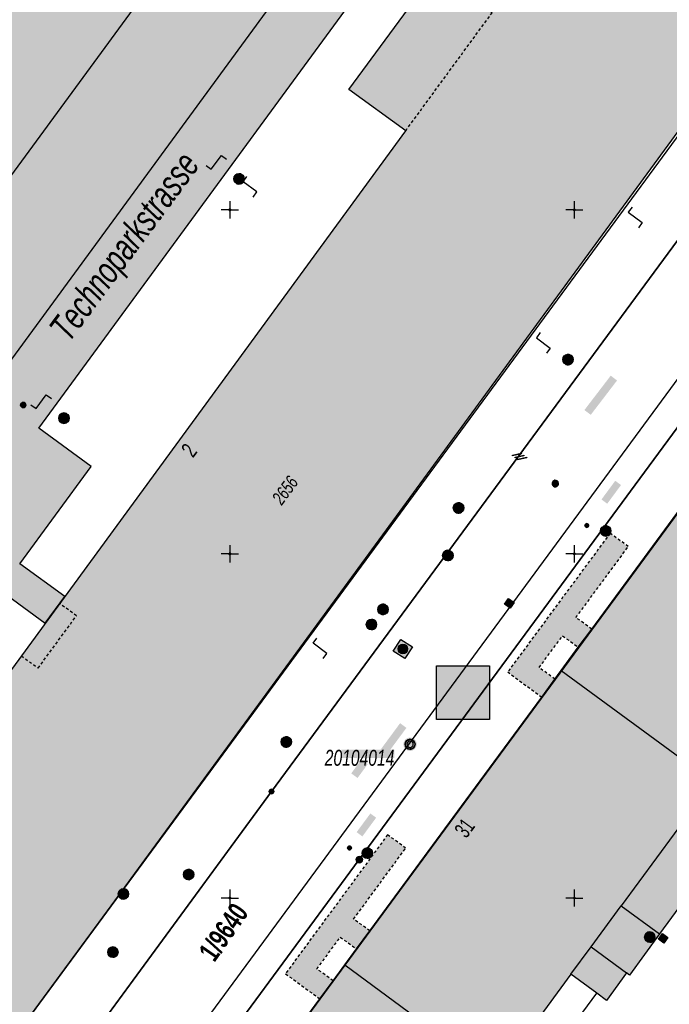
# Model space of a CAD drawing. Header units: metres. Extents: x 2695560 to 2696939, y 1260491 to 1262050.
# Tile 745 of 1005: x 2696311 to 2696358, y 1261192 to 1261264. Entities that reach past the tile are written whole.
import ezdxf

# ---------------------------------------------------------------- set-up
doc = ezdxf.new("R2010")
doc.units = ezdxf.units.M
doc.linetypes.add('AUSGEZOGEN', pattern=[0])
doc.linetypes.add('VERDECKT2_S2', pattern=[0.36, 0.2, -0.16])
for name, color, linetype in [('XR$1$AV_Flächen (EO)', 7, 'AUSGEZOGEN'), ('XR$1$AV_Gebäudeflächen (BB)', 7, 'AUSGEZOGEN'), ('XR$1$AV_Gebäudeflächen (EO)', 7, 'AUSGEZOGEN'), ('XR$1$AV_Gebäudeflächen ut.', 7, 'AUSGEZOGEN'), ('XR$1$AV_Grenzpunkte', 7, 'AUSGEZOGEN'), ('XR$1$AV_Grundstück-Nr.', 7, 'AUSGEZOGEN'), ('XR$1$AV_Haus-Nr.', 7, 'AUSGEZOGEN'), ('XR$1$AV_Koordinatennetzpunkte', 7, 'AUSGEZOGEN'), ('XR$1$AV_Lagefixpunkt-Nr.', 7, 'AUSGEZOGEN'), ('XR$1$AV_Lagefixpunkte', 7, 'AUSGEZOGEN'), ('XR$1$AV_Linien (BB)', 7, 'AUSGEZOGEN'), ('XR$1$AV_Linien (EO)', 7, 'AUSGEZOGEN'), ('XR$1$AV_Strassennamen', 7, 'AUSGEZOGEN'), ('XR$1$AV_Versicherung-Nr.', 7, 'AUSGEZOGEN'), ('XR$1$AW_LK_Einlaufschacht alt', 24, 'AUSGEZOGEN'), ('XR$1$AW_LK_Schachtdeckel', 24, 'AUSGEZOGEN'), ('XR$1$AW_LK_Zwischenpunkt', 24, 'AUSGEZOGEN'), ('XR$1$EW_LK_Knoten', 1, 'AUSGEZOGEN'), ('XR$1$Liegenschaftsgrenzen', 7, 'AUSGEZOGEN'), ('XR$1$PFAV', 255, 'AUSGEZOGEN'), ('XR$1$PFAW', 255, 'AUSGEZOGEN'), ('XR$1$PFEW', 255, 'AUSGEZOGEN'), ('XR$1$PFWA', 255, 'AUSGEZOGEN'), ('XR$1$RAEW', 8, 'AUSGEZOGEN'), ('XR$1$RP_Abstandslinie', 7, 'AUSGEZOGEN'), ('XR$1$WA_LK_Absperrarmatur', 171, 'AUSGEZOGEN'), ('XR$1$WA_LK_Rohrleitungsteil', 171, 'AUSGEZOGEN')]:
    doc.layers.add(name, color=color, linetype=linetype)
doc.styles.add('ARIAL', font='arial.ttf')

# ---------------------------------------------------------------- blocks, each defined once
blk = doc.blocks.new('BWAV1')
at = {"layer": 'XR$1$PFAV', "transparency": 33554687}
blk.add_hatch(color=7, dxfattribs=at).paths.add_polyline_path([(0.67, 0), (0.656, 0.135), (0.616, 0.264), (0.55, 0.383), (0.462, 0.486), (0.354, 0.569), (0.233, 0.628), (0.101, 0.662), (-0.034, 0.669), (-0.168, 0.649), (-0.295, 0.602), (-0.41, 0.53), (-0.508, 0.436), (-0.586, 0.325), (-0.639, 0.201), (-0.667, 0.068), (-0.667, -0.068), (-0.639, -0.201), (-0.586, -0.325), (-0.508, -0.436), (-0.41, -0.53), (-0.295, -0.602), (-0.168, -0.649), (-0.034, -0.669), (0.101, -0.662), (0.233, -0.628), (0.354, -0.569), (0.462, -0.486), (0.55, -0.383), (0.616, -0.264), (0.656, -0.135)])
at = {"color": 7, "transparency": 33554687}
for radius, start, end in [(0.5, 91.19481, 268.80519), (0.326, 91.19481, 268.80519), (0.5, 268.80519, 91.19481), (0.326, 268.80519, 91.19481)]:
    blk.add_arc((0, 0), radius, start, end, dxfattribs=at)
at = {"layer": 'XR$1$PFAV', "transparency": 33554687}
blk.add_circle((0, 0), 0.5, dxfattribs=at)
blk = doc.blocks.new('BAV15')
at = {"layer": 'XR$1$PFAV', "transparency": 33554687}
blk.add_hatch(color=7, dxfattribs=at).paths.add_polyline_path([(0.5, 0), (0.49, 0.1), (0.46, 0.2), (0.41, 0.29), (0.34, 0.36), (0.26, 0.42), (0.17, 0.47), (0.08, 0.49), (-0.03, 0.5), (-0.13, 0.48), (-0.22, 0.45), (-0.31, 0.4), (-0.38, 0.33), (-0.44, 0.24), (-0.48, 0.15), (-0.5, 0.05), (-0.5, -0.05), (-0.48, -0.15), (-0.44, -0.24), (-0.38, -0.33), (-0.31, -0.4), (-0.22, -0.45), (-0.13, -0.48), (-0.03, -0.5), (0.08, -0.49), (0.17, -0.47), (0.26, -0.42), (0.34, -0.36), (0.41, -0.29), (0.46, -0.2), (0.49, -0.1)])
at = {"color": 7, "transparency": 33554687}
for start, end in [(90, 270), (270, 90)]:
    blk.add_arc((0, 0), 0.5, start, end, dxfattribs=at)
at = {"layer": 'XR$1$PFAV', "transparency": 33554687}
blk.add_circle((0, 0), 0.5, dxfattribs=at)
blk = doc.blocks.new('BAV2041')
at = {"color": 7, "transparency": 33554687}
for p, q in [((-0.05, 0), (-0.5, 0)), ((0, 0.5), (0, 0.05)), ((0.05, 0), (0.5, 0)), ((0, -0.05), (0, -0.5))]:
    blk.add_line(p, q, dxfattribs=at)
blk.add_circle((0, 0), 0.05, dxfattribs=at)
for start, end in [(90, 270), (270, 90)]:
    blk.add_arc((0, 0), 0.05, start, end, dxfattribs=at)
blk = doc.blocks.new('BAW2089')
at = {"layer": 'XR$1$PFAW', "transparency": 33554687}
blk.add_hatch(color=7, dxfattribs=at).paths.add_polyline_path([(-0.5, 0.5), (-0.5, -0.5), (0.5, -0.5), (0.5, 0.5)])
at = {"transparency": 33554687}
blk.add_lwpolyline([(-0.5, 0.5), (0.5, 0.5), (0.5, -0.5), (-0.5, -0.5), (-0.5, 0.5)], close=True, dxfattribs=at)
at = {"layer": 'XR$1$PFAW', "transparency": 33554687}
blk.add_lwpolyline([(-0.5, 0.5), (0.5, 0.5), (0.5, -0.5), (-0.5, -0.5), (-0.5, 0.5)], close=True, dxfattribs=at)
blk = doc.blocks.new('BAW2093')
at = {"transparency": 33554687}
blk.add_lwpolyline([(-0.375, -0.5), (0, -0.5), (0, 0.5), (0.375, 0.5)], dxfattribs=at)
blk = doc.blocks.new('BAW2088')
at = {"layer": 'XR$1$PFAW', "transparency": 33554687}
blk.add_hatch(color=253, dxfattribs=at).paths.add_polyline_path([(0.51, 0), (0.5, 0.101), (0.47, 0.197), (0.421, 0.286), (0.355, 0.362), (0.275, 0.424), (0.184, 0.469), (0.086, 0.494), (-0.015, 0.499), (-0.115, 0.484), (-0.21, 0.449), (-0.296, 0.395), (-0.369, 0.326), (-0.427, 0.243), (-0.467, 0.15), (-0.487, 0.051), (-0.487, -0.051), (-0.467, -0.15), (-0.427, -0.243), (-0.369, -0.326), (-0.296, -0.395), (-0.21, -0.449), (-0.115, -0.484), (-0.015, -0.499), (0.086, -0.494), (0.184, -0.469), (0.275, -0.424), (0.355, -0.362), (0.421, -0.286), (0.47, -0.197), (0.5, -0.101)])
at = {"transparency": 33554687}
for start, end in [(91.19481, 268.80519), (268.80519, 91.19481)]:
    blk.add_arc((0.01, 0), 0.5, start, end, dxfattribs=at)
at = {"layer": 'XR$1$PFAW', "transparency": 33554687}
blk.add_circle((0.01, 0), 0.5, dxfattribs=at)
blk = doc.blocks.new('BAW2087')
at = {"lineweight": 25, "true_color": 0x000000, "transparency": 33554687}
h = blk.add_hatch(color=18, dxfattribs=at)
h.paths.add_polyline_path([(-0.5, 0.5), (-0.5, -0.5), (0.5, -0.5), (0.5, 0.5)])
h.paths.add_polyline_path([(0.337, -0.069), (0.316, -0.136), (0.282, -0.196), (0.237, -0.249), (0.182, -0.292), (0.119, -0.322), (0.052, -0.34), (-0.017, -0.343), (-0.086, -0.333), (-0.151, -0.309), (-0.21, -0.272), (-0.261, -0.224), (-0.301, -0.167), (-0.328, -0.103), (-0.342, -0.035), (-0.342, 0.035), (-0.328, 0.103), (-0.301, 0.167), (-0.261, 0.224), (-0.21, 0.272), (-0.151, 0.309), (-0.086, 0.333), (-0.017, 0.343), (0.052, 0.34), (0.119, 0.322), (0.182, 0.292), (0.237, 0.249), (0.282, 0.196), (0.316, 0.136), (0.337, 0.069), (0.344, 0)], flags=16)
at = {"layer": 'XR$1$PFAW', "lineweight": 25, "transparency": 33554687}
blk.add_hatch(color=7, dxfattribs=at).paths.add_polyline_path([(0.344, 0), (0.337, 0.069), (0.316, 0.136), (0.282, 0.196), (0.237, 0.249), (0.182, 0.292), (0.119, 0.322), (0.052, 0.34), (-0.017, 0.343), (-0.086, 0.333), (-0.151, 0.309), (-0.21, 0.272), (-0.261, 0.224), (-0.301, 0.167), (-0.328, 0.103), (-0.342, 0.035), (-0.342, -0.035), (-0.328, -0.103), (-0.301, -0.167), (-0.261, -0.224), (-0.21, -0.272), (-0.151, -0.309), (-0.086, -0.333), (-0.017, -0.343), (0.052, -0.34), (0.119, -0.322), (0.182, -0.292), (0.237, -0.249), (0.282, -0.196), (0.316, -0.136), (0.337, -0.069)])
at = {"lineweight": 25, "transparency": 33554687}
for p, q in [((-0.5, 0.5, 0.993), (0.5, 0.5, 0.993)), ((-0.5, -0.5, 0.993), (-0.5, 0.5, 0.993)), ((0.5, 0.5, 0.993), (0.5, -0.5, 0.993)), ((0.5, -0.5, 0.993), (-0.5, -0.5, 0.993))]:
    blk.add_line(p, q, dxfattribs=at)
blk.add_circle((0, 0), 0.344, dxfattribs=at)
at = {"layer": 'XR$1$PFAW', "lineweight": 25, "transparency": 33554687}
blk.add_line((-0.5, 0.5), (0.5, 0.5), dxfattribs=at)
at = {"layer": 'XR$1$PFAW', "color": 31, "lineweight": 25, "transparency": 33554687}
for p, q in [((-0.5, -0.5), (-0.5, 0.5)), ((0.5, 0.5), (0.5, -0.5)), ((0.5, -0.5), (-0.5, -0.5))]:
    blk.add_line(p, q, dxfattribs=at)
at = {"layer": 'XR$1$PFAW', "lineweight": 25, "transparency": 33554687}
blk.add_circle((0, 0), 0.344, dxfattribs=at)
blk = doc.blocks.new('BAW2082')
at = {"layer": 'XR$1$PFAW', "transparency": 33554687}
blk.add_hatch(color=7, dxfattribs=at).paths.add_polyline_path([(0.509, -0.003), (0.499, 0.098), (0.469, 0.194), (0.42, 0.283), (0.354, 0.359), (0.274, 0.421), (0.183, 0.466), (0.085, 0.491), (-0.016, 0.496), (-0.116, 0.481), (-0.211, 0.446), (-0.297, 0.392), (-0.37, 0.323), (-0.428, 0.24), (-0.468, 0.147), (-0.488, 0.047), (-0.488, -0.054), (-0.468, -0.153), (-0.428, -0.246), (-0.37, -0.329), (-0.297, -0.398), (-0.211, -0.452), (-0.116, -0.487), (-0.016, -0.502), (0.085, -0.497), (0.183, -0.472), (0.274, -0.427), (0.354, -0.366), (0.42, -0.289), (0.469, -0.2), (0.499, -0.104)])
at = {"transparency": 33554687}
for start, end in [(91.19481, 268.80519), (268.80519, 91.19481)]:
    blk.add_arc((0.01, 0), 0.5, start, end, dxfattribs=at)
at = {"layer": 'XR$1$PFAW', "transparency": 33554687}
blk.add_circle((0.009, -0.003), 0.5, dxfattribs=at)
blk = doc.blocks.new('BAW2081')
at = {"layer": 'XR$1$PFAW', "transparency": 33554687}
blk.add_hatch(color=7, dxfattribs=at).paths.add_polyline_path([(0.5, 0), (0.49, 0.1), (0.46, 0.2), (0.41, 0.29), (0.34, 0.36), (0.26, 0.42), (0.17, 0.47), (0.08, 0.49), (-0.03, 0.5), (-0.13, 0.48), (-0.22, 0.45), (-0.31, 0.4), (-0.38, 0.33), (-0.44, 0.24), (-0.48, 0.15), (-0.5, 0.05), (-0.5, -0.05), (-0.48, -0.15), (-0.44, -0.24), (-0.38, -0.33), (-0.31, -0.4), (-0.22, -0.45), (-0.13, -0.48), (-0.03, -0.5), (0.08, -0.49), (0.17, -0.47), (0.26, -0.42), (0.34, -0.36), (0.41, -0.29), (0.46, -0.2), (0.49, -0.1)])
at = {"transparency": 33554687}
blk.add_line((-0.43, -0.25), (0, 0), dxfattribs=at)
blk.add_lwpolyline([(0, 0.5), (0, 0), (0.43, -0.25)], dxfattribs=at)
for start, end in [(90, 180), (180, 270), (0, 90), (270, 0)]:
    blk.add_arc((0, 0), 0.5, start, end, dxfattribs=at)
at = {"layer": 'XR$1$PFAW', "transparency": 33554687}
blk.add_circle((0, 0), 0.5, dxfattribs=at)
blk = doc.blocks.new('BWA2013')
at = {"true_color": 0x000000, "transparency": 33554687}
blk.add_hatch(color=18, dxfattribs=at).paths.add_polyline_path([(-0.29, -0.41), (0.35, 0.36), (0.29, 0.41), (-0.35, -0.36)])
at = {"transparency": 33554687}
blk.add_lwpolyline([(-0.29, -0.41), (-0.35, -0.36), (0.29, 0.41), (0.35, 0.36), (-0.29, -0.41)], close=True, dxfattribs=at)
blk = doc.blocks.new('BWA965')
at = {"layer": 'XR$1$PFWA', "transparency": 33554687}
blk.add_hatch(color=7, dxfattribs=at).paths.add_polyline_path([(0, 0.5), (-0.05, 0.5), (-0.1, 0.49), (-0.15, 0.48), (-0.2, 0.46), (-0.24, 0.44), (-0.29, 0.41), (-0.33, 0.38), (-0.36, 0.34), (-0.4, 0.31), (-0.42, 0.26), (-0.45, 0.22), (-0.47, 0.17), (-0.48, 0.13), (-0.49, 0.08), (-0.5, 0.03), (-0.5, -0.03), (-0.49, -0.08), (-0.48, -0.13), (-0.47, -0.17), (-0.45, -0.22), (-0.42, -0.26), (-0.4, -0.31), (-0.36, -0.34), (-0.33, -0.38), (-0.29, -0.41), (-0.24, -0.44), (-0.2, -0.46), (-0.15, -0.48), (-0.1, -0.49), (-0.05, -0.5), (0, -0.5), (0.05, -0.5), (0.1, -0.49), (0.15, -0.48), (0.2, -0.46), (0.24, -0.44), (0.29, -0.41), (0.33, -0.38), (0.36, -0.34), (0.4, -0.31), (0.42, -0.26), (0.45, -0.22), (0.47, -0.17), (0.48, -0.13), (0.49, -0.08), (0.5, -0.03), (0.5, 0.03), (0.49, 0.08), (0.48, 0.13), (0.47, 0.17), (0.45, 0.22), (0.42, 0.26), (0.4, 0.31), (0.36, 0.34), (0.33, 0.38), (0.29, 0.41), (0.24, 0.44), (0.2, 0.46), (0.15, 0.48), (0.1, 0.49), (0.05, 0.5)])
at = {"transparency": 33554687}
blk.add_line((0, 0.5), (0, -0.5), dxfattribs=at)
for start, end in [(90, 270), (270, 90)]:
    blk.add_arc((0, 0), 0.5, start, end, dxfattribs=at)
blk = doc.blocks.new('BEWLP2549_S')
at = {"layer": 'XR$1$PFEW', "transparency": 33554687}
blk.add_hatch(color=7, dxfattribs=at).paths.add_polyline_path([(0.5, 0), (0.49, 0.101), (0.459, 0.197), (0.41, 0.286), (0.344, 0.362), (0.264, 0.424), (0.174, 0.469), (0.076, 0.494), (-0.025, 0.499), (-0.125, 0.484), (-0.22, 0.449), (-0.306, 0.395), (-0.379, 0.326), (-0.437, 0.243), (-0.477, 0.15), (-0.497, 0.051), (-0.497, -0.051), (-0.477, -0.15), (-0.437, -0.243), (-0.379, -0.326), (-0.306, -0.395), (-0.22, -0.449), (-0.125, -0.484), (-0.025, -0.499), (0.076, -0.494), (0.174, -0.469), (0.264, -0.424), (0.344, -0.362), (0.41, -0.286), (0.459, -0.197), (0.49, -0.101)])
at = {"color": 1, "transparency": 33554687}
for p, q in [((0.354, -0.354), (-0.354, 0.354)), ((-0.354, -0.354), (0.354, 0.354))]:
    blk.add_line(p, q, dxfattribs=at)
for start, end in [(91.38095, 268.61905), (268.61905, 91.38095)]:
    blk.add_arc((0, 0), 0.5, start, end, dxfattribs=at)
at = {"layer": 'XR$1$PFEW', "transparency": 33554687}
blk.add_circle((0, 0), 0.5, dxfattribs=at)
blk = doc.blocks.new('BEW957')
at = {"layer": 'XR$1$RAEW', "transparency": 33554687}
blk.add_hatch(color=1, dxfattribs=at).paths.add_polyline_path([(-0.5, 0), (-0.5, -0.05), (-0.49, -0.1), (-0.48, -0.15), (-0.46, -0.2), (-0.44, -0.24), (-0.41, -0.29), (-0.38, -0.33), (-0.34, -0.36), (-0.31, -0.4), (-0.26, -0.42), (-0.22, -0.45), (-0.17, -0.47), (-0.13, -0.48), (-0.08, -0.49), (-0.03, -0.5), (0.03, -0.5), (0.08, -0.49), (0.13, -0.48), (0.17, -0.47), (0.22, -0.45), (0.26, -0.42), (0.31, -0.4), (0.34, -0.36), (0.38, -0.33), (0.41, -0.29), (0.44, -0.24), (0.46, -0.2), (0.48, -0.15), (0.49, -0.1), (0.5, -0.05), (0.5, 0), (0.5, 0.05), (0.49, 0.1), (0.48, 0.15), (0.46, 0.2), (0.44, 0.24), (0.41, 0.29), (0.38, 0.33), (0.34, 0.36), (0.31, 0.4), (0.26, 0.42), (0.22, 0.45), (0.17, 0.47), (0.13, 0.48), (0.08, 0.49), (0.03, 0.5), (-0.03, 0.5), (-0.08, 0.49), (-0.13, 0.48), (-0.17, 0.47), (-0.22, 0.45), (-0.26, 0.42), (-0.31, 0.4), (-0.34, 0.36), (-0.38, 0.33), (-0.41, 0.29), (-0.44, 0.24), (-0.46, 0.2), (-0.48, 0.15), (-0.49, 0.1), (-0.5, 0.05)])
at = {"color": 1, "transparency": 33554687}
for start, end in [(90, 180), (180, 270), (0, 90), (270, 0)]:
    blk.add_arc((0, 0), 0.5, start, end, dxfattribs=at)
at = {"layer": 'XR$1$RAEW', "color": 1, "transparency": 33554687}
blk.add_circle((0, 0), 0.5, dxfattribs=at)

msp = doc.modelspace()

# ---------------------------------------------------------------- hatches: boundary and pattern name
at = {"transparency": 33554687}
for points in [[(2696314.293, 1261242.356), (2696315.327, 1261241.593), (2696322.745, 1261251.638), (2696321.711, 1261252.401)], [(2696351.703, 1261235.263), (2696352.161, 1261234.912), (2696354.071, 1261237.409), (2696353.613, 1261237.76)], [(2696352.941, 1261228.764), (2696353.36, 1261228.456), (2696354.359, 1261229.814), (2696353.94, 1261230.122)], [(2696340.963, 1261216.675), (2696340.963, 1261212.774), (2696344.81, 1261212.774), (2696344.81, 1261216.675)], [(2696336.898, 1261210.577), (2696337.357, 1261210.239), (2696338.782, 1261212.173), (2696338.323, 1261212.511)], [(2696334.067, 1261210.59), (2696334.067, 1261209.987), (2696337.908, 1261209.987), (2696337.908, 1261210.59)], [(2696334.778, 1261208.865), (2696335.234, 1261208.53), (2696335.976, 1261209.541), (2696335.52, 1261209.876)], [(2696335.167, 1261204.595), (2696335.586, 1261204.287), (2696336.585, 1261205.645), (2696336.166, 1261205.953)]]:
    msp.add_hatch(color=7, dxfattribs=at).paths.add_polyline_path(points)
at = {"layer": 'XR$1$AV_Gebäudeflächen (BB)', "true_color": 0xd2d2d2, "transparency": 33554687}
for points in [[(2696272.731, 1261195.472), (2696287.4, 1261215.591), (2696284.641, 1261217.609), (2696340.931, 1261294.455), (2696345.272, 1261291.271), (2696364.68, 1261317.816), (2696347.942, 1261330.059), (2696272.266, 1261226.658), (2696257.559, 1261206.594), (2696263.346, 1261202.409), (2696267.584, 1261199.311)], [(2696287.738, 1261192.771), (2696286.128, 1261193.956), (2696284.717, 1261192.039), (2696286.33, 1261190.852), (2696283.845, 1261187.465), (2696279.894, 1261190.364), (2696274.471, 1261182.999), (2696274.156, 1261183.23), (2696271.816, 1261180.052), (2696276.039, 1261176.881), (2696275.871, 1261176.657), (2696291.815, 1261164.548), (2696304.776, 1261182.174), (2696317.062, 1261198.882), (2696373.966, 1261276.681), (2696356.994, 1261289.108), (2696340.904, 1261267.13), (2696334.604, 1261258.547), (2696338.73, 1261255.544), (2696304.177, 1261208.308), (2696300.842, 1261210.631)], [(2696377.691, 1261231.005), (2696366.739, 1261239.074), (2696366.655, 1261239.135), (2696366.199, 1261238.514), (2696366.277, 1261238.457), (2696366.057, 1261238.158), (2696352.23, 1261219.344), (2696351.259, 1261218.023), (2696349.56, 1261215.71), (2696348.605, 1261214.411), (2696343.123, 1261206.952), (2696336.121, 1261197.425), (2696335.156, 1261196.111), (2696334.306, 1261194.954), (2696345.294, 1261186.87), (2696350.724, 1261194.267), (2696352.594, 1261192.895), (2696353.304, 1261192.374), (2696354.765, 1261194.365), (2696354.967, 1261194.217), (2696357.156, 1261197.2), (2696363.785, 1261206.236), (2696371.214, 1261216.363), (2696373.387, 1261219.325), (2696378.065, 1261225.702), (2696375.292, 1261227.737), (2696377.02, 1261230.092), (2696377.358, 1261230.552)], [(2696345.294, 1261186.87), (2696334.306, 1261194.954), (2696333.456, 1261193.798), (2696332.491, 1261192.484), (2696319.76, 1261175.162), (2696318.794, 1261173.848), (2696318.116, 1261172.926), (2696329.099, 1261164.842), (2696336.11, 1261174.358)]]:
    msp.add_hatch(color=254, dxfattribs=at).paths.add_polyline_path(points)
at = {"layer": 'XR$1$AV_Gebäudeflächen (EO)', "true_color": 0xebebeb, "transparency": 33554687}
for points in [[(2696346.132, 1261216.235), (2696348.605, 1261214.411), (2696349.56, 1261215.71), (2696348.414, 1261216.554), (2696350.116, 1261218.865), (2696351.259, 1261218.023), (2696352.23, 1261219.344), (2696351.088, 1261220.185), (2696354.885, 1261225.343), (2696353.567, 1261226.315)], [(2696330.004, 1261194.309), (2696332.491, 1261192.484), (2696333.456, 1261193.798), (2696332.284, 1261194.659), (2696333.983, 1261196.972), (2696335.156, 1261196.111), (2696336.121, 1261197.425), (2696334.948, 1261198.286), (2696338.726, 1261203.43), (2696337.415, 1261204.405)]]:
    msp.add_hatch(color=7, dxfattribs=at).paths.add_polyline_path(points)
at = {"layer": 'XR$1$AV_Gebäudeflächen ut.', "true_color": 0xf5f5f5, "transparency": 33554687}
msp.add_hatch(color=7, dxfattribs=at).paths.add_polyline_path([(2696272.873, 1261195.667), (2696276.143, 1261193.273), (2696284.652, 1261204.899), (2696288.687, 1261201.946), (2696305.513, 1261224.936), (2696312.563, 1261219.773), (2696313.982, 1261221.711), (2696310.722, 1261224.096), (2696315.896, 1261231.165), (2696312.103, 1261233.94), (2696343.281, 1261276.54), (2696346.219, 1261274.39), (2696347.932, 1261276.73), (2696344.994, 1261278.88), (2696370.298, 1261313.454), (2696364.561, 1261317.653), (2696345.272, 1261291.271), (2696340.931, 1261294.455), (2696284.641, 1261217.609), (2696287.4, 1261215.591)])

# ---------------------------------------------------------------- linework, layer by layer
at = {"color": 24, "lineweight": -3, "transparency": 33554687}
msp.add_lwpolyline([(2696340.963, 1261216.675), (2696344.81, 1261216.675), (2696344.81, 1261212.774), (2696340.963, 1261212.774), (2696340.963, 1261216.675)], close=True, dxfattribs=at)
at = {"layer": 'XR$1$AV_Flächen (EO)', "color": 7, "linetype": 'AUSGEZOGEN', "transparency": 33554687}
for p, q in [((2696312.563, 1261219.773), (2696313.982, 1261221.711)), ((2696351.259, 1261218.023), (2696352.23, 1261219.344)), ((2696348.605, 1261214.411), (2696349.56, 1261215.71)), ((2696335.156, 1261196.111), (2696336.121, 1261197.425)), ((2696332.491, 1261192.484), (2696333.456, 1261193.798))]:
    msp.add_line(p, q, dxfattribs=at)
at = {"layer": 'XR$1$AV_Flächen (EO)', "color": 7, "linetype": 'VERDECKT2_S2', "transparency": 33554687}
for p, q in [((2696346.132, 1261216.235), (2696348.605, 1261214.411)), ((2696330.004, 1261194.309), (2696332.491, 1261192.484))]:
    msp.add_line(p, q, dxfattribs=at)
at = {"layer": 'XR$1$AV_Flächen (EO)', "color": 7, "linetype": 'AUSGEZOGEN', "transparency": 33554687}
for points in [[(2696364.561, 1261317.653), (2696345.272, 1261291.271), (2696340.931, 1261294.455), (2696284.641, 1261217.609), (2696287.4, 1261215.591), (2696272.873, 1261195.667)], [(2696313.982, 1261221.711), (2696310.722, 1261224.096), (2696315.896, 1261231.165), (2696312.103, 1261233.94), (2696343.281, 1261276.54), (2696346.219, 1261274.39)], [(2696288.687, 1261201.946), (2696305.513, 1261224.936), (2696312.563, 1261219.773)]]:
    msp.add_lwpolyline(points, dxfattribs=at)
at = {"layer": 'XR$1$AV_Flächen (EO)', "color": 7, "linetype": 'VERDECKT2_S2', "transparency": 33554687}
for points in [[(2696352.23, 1261219.344), (2696351.088, 1261220.185), (2696354.885, 1261225.343), (2696353.567, 1261226.315), (2696346.132, 1261216.235)], [(2696349.56, 1261215.71), (2696348.414, 1261216.554), (2696350.116, 1261218.865), (2696351.259, 1261218.023)], [(2696336.121, 1261197.425), (2696334.948, 1261198.286), (2696338.726, 1261203.43), (2696337.415, 1261204.405), (2696330.004, 1261194.309)], [(2696333.456, 1261193.798), (2696332.284, 1261194.659), (2696333.983, 1261196.972), (2696335.156, 1261196.111)]]:
    msp.add_lwpolyline(points, dxfattribs=at)
at = {"layer": 'XR$1$AV_Linien (BB)', "color": 7, "linetype": 'AUSGEZOGEN', "transparency": 33554687}
for p, q in [((2696317.062, 1261198.882), (2696304.776, 1261182.174)), ((2696334.306, 1261194.954), (2696345.294, 1261186.87))]:
    msp.add_line(p, q, dxfattribs=at)
for points in [[(2696257.559, 1261206.594), (2696272.266, 1261226.658), (2696347.942, 1261330.059), (2696364.68, 1261317.816), (2696345.272, 1261291.271), (2696340.931, 1261294.455), (2696284.641, 1261217.609), (2696287.4, 1261215.591)], [(2696425.783, 1261329.004), (2696420.015, 1261321.139), (2696397.76, 1261290.932), (2696370.975, 1261254.535), (2696334.411, 1261204.816), (2696316.064, 1261179.862), (2696300.251, 1261158.357)], [(2696308.42, 1261179.495), (2696328.99, 1261207.55), (2696360.83, 1261250.81), (2696393.03, 1261294.5), (2696410.89, 1261318.85)], [(2696304.177, 1261208.308), (2696338.73, 1261255.544), (2696334.604, 1261258.547), (2696340.904, 1261267.13), (2696356.994, 1261289.108), (2696373.966, 1261276.681), (2696317.062, 1261198.882)], [(2696294.152, 1261146.459), (2696298.1, 1261151.99), (2696335.36, 1261202.6), (2696363.116, 1261240.323), (2696367.47, 1261246.24), (2696377.756, 1261260.233)], [(2696334.306, 1261194.954), (2696335.156, 1261196.111), (2696336.121, 1261197.425), (2696343.123, 1261206.952), (2696348.605, 1261214.411), (2696349.56, 1261215.71), (2696351.259, 1261218.023), (2696352.23, 1261219.344), (2696366.057, 1261238.158), (2696366.277, 1261238.457), (2696366.199, 1261238.514), (2696366.655, 1261239.135), (2696366.739, 1261239.074)], [(2696377.691, 1261231.005), (2696377.358, 1261230.552), (2696377.02, 1261230.092), (2696375.292, 1261227.737), (2696378.065, 1261225.702), (2696373.387, 1261219.325), (2696371.214, 1261216.363), (2696363.785, 1261206.236), (2696357.156, 1261197.2), (2696354.967, 1261194.217), (2696354.765, 1261194.365), (2696353.304, 1261192.374), (2696352.594, 1261192.895), (2696350.724, 1261194.267), (2696345.294, 1261186.87)], [(2696318.116, 1261172.926), (2696318.794, 1261173.848), (2696319.76, 1261175.162), (2696332.491, 1261192.484), (2696333.456, 1261193.798), (2696334.306, 1261194.954)]]:
    msp.add_lwpolyline(points, dxfattribs=at)
at = {"layer": 'XR$1$AV_Linien (EO)', "color": 7, "linetype": 'AUSGEZOGEN', "transparency": 33554687}
for p, q in [((2696368.438, 1261218.4), (2696354.375, 1261199.241)), ((2696352.186, 1261196.259), (2696354.375, 1261199.241)), ((2696354.375, 1261199.241), (2696357.156, 1261197.2)), ((2696350.724, 1261194.267), (2696352.186, 1261196.259)), ((2696352.186, 1261196.259), (2696354.765, 1261194.365))]:
    msp.add_line(p, q, dxfattribs=at)
at = {"layer": 'XR$1$AV_Linien (EO)', "color": 7, "linetype": 'VERDECKT2_S2', "transparency": 33554687}
for points in [[(2696338.73, 1261255.544), (2696345.01, 1261264.126), (2696340.904, 1261267.13)], [(2696310.831, 1261217.404), (2696312.049, 1261216.513), (2696314.83, 1261220.314), (2696313.612, 1261221.206)]]:
    msp.add_lwpolyline(points, dxfattribs=at)
at = {"layer": 'XR$1$AV_Linien (EO)', "color": 7, "linetype": 'AUSGEZOGEN', "transparency": 33554687}
for points in [[(2696350.014, 1261216.328), (2696360.085, 1261208.947), (2696363.785, 1261206.236)], [(2696321.928, 1261155.108), (2696323.795, 1261153.732), (2696352.594, 1261192.895)]]:
    msp.add_lwpolyline(points, dxfattribs=at)
at = {"layer": 'XR$1$Liegenschaftsgrenzen', "color": 7, "linetype": 'AUSGEZOGEN', "transparency": 33554687}
for points in [[(2696293.427, 1261216.14), (2696352.677, 1261297.094), (2696357.218, 1261293.77)], [(2696380.131, 1261276.998), (2696360.83, 1261250.81), (2696328.99, 1261207.55), (2696297.783, 1261164.987)], [(2696363.116, 1261240.323), (2696335.36, 1261202.6), (2696298.1, 1261151.99), (2696289.55, 1261140.01)]]:
    msp.add_lwpolyline(points, dxfattribs=at)
at = {"layer": 'XR$1$RP_Abstandslinie', "color": 7, "linetype": 'AUSGEZOGEN', "transparency": 33554687}
for points in [[(2696325.49, 1261210.27), (2696340.85, 1261231.17), (2696370.47, 1261271.45), (2696400.09, 1261311.74), (2696433.61, 1261357.34)], [(2696427.95, 1261322.29), (2696413.14, 1261302.14), (2696383.52, 1261261.86), (2696353.91, 1261221.57), (2696338.287, 1261200.325)], [(2696291.826, 1261164.47), (2696311.24, 1261190.88), (2696325.49, 1261210.27)], [(2696338.287, 1261200.325), (2696324.29, 1261181.29), (2696302.08, 1261151.07)]]:
    msp.add_lwpolyline(points, dxfattribs=at)

# ---------------------------------------------------------------- block references
at = {"layer": 'XR$1$AV_Grenzpunkte', "color": 7, "linetype": 'AUSGEZOGEN', "lineweight": -3, "transparency": 33554687}
for p, xscale, yscale in [((2696328.99, 1261207.55), 0.3249999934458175, 0.3249999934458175), ((2696335.36, 1261202.6), 0.4549999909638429, 0.4549999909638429)]:
    msp.add_blockref('BAV15', p, dxfattribs=dict(at, xscale=xscale, yscale=yscale))
at = {"layer": 'XR$1$AV_Koordinatennetzpunkte', "color": 7, "linetype": 'AUSGEZOGEN', "lineweight": -3, "transparency": 33554687, "xscale": 1.25, "yscale": 1.25}
for p in [(2696325.97, 1261249.81), (2696350.97, 1261249.81), (2696325.97, 1261224.81), (2696350.97, 1261224.81), (2696325.97, 1261199.81), (2696350.97, 1261199.81)]:
    msp.add_blockref('BAV2041', p, dxfattribs=at)
at = {"layer": 'XR$1$AV_Lagefixpunkte', "color": 7, "linetype": 'AUSGEZOGEN', "lineweight": -3, "transparency": 33554687, "xscale": 0.7199999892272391, "yscale": 0.7199999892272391}
msp.add_blockref('BWAV1', (2696339.045, 1261210.98, 438.926), dxfattribs=at)
at = {"layer": 'XR$1$AW_LK_Einlaufschacht alt', "color": 24, "linetype": 'AUSGEZOGEN', "lineweight": -3, "transparency": 33554687, "xscale": 0.5000000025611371, "yscale": 0.5000000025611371, "rotation": 233.679026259}
msp.add_blockref('BAW2089', (2696346.25, 1261221.219), dxfattribs=at)
at = {"layer": 'XR$1$AW_LK_Schachtdeckel', "color": 24, "linetype": 'AUSGEZOGEN', "lineweight": -3, "transparency": 33554687}
for name, p, xscale, yscale in [('BAW2088', (2696326.629, 1261252.053), 0.7578193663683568, 0.7578193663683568), ('BAW2081', (2696310.965, 1261235.626), 0.3749999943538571, 0.3749999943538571), ('BAW2088', (2696313.918, 1261234.668), 0.7578193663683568, 0.7578193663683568), ('BAW2082', (2696336.236, 1261219.681), 0.7499999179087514, 0.7499999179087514), ('BAW2082', (2696318.238, 1261200.105), 0.7499999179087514, 0.7499999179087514), ('BAW2082', (2696356.44, 1261196.975), 0.7499999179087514, 0.7499999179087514), ('BAW2082', (2696317.467, 1261195.88), 0.7499999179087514, 0.7499999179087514)]:
    msp.add_blockref(name, p, dxfattribs=dict(at, xscale=xscale, yscale=yscale))
for name, p, xscale, yscale, rotation in [('BAW2088', (2696350.503, 1261238.934), 0.7578193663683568, 0.7578193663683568, 322.338687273), ('BAW2088', (2696342.559, 1261228.152), 0.7578193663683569, 0.7578193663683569, 321.719752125), ('BAW2088', (2696341.795, 1261224.705), 0.7578193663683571, 0.757819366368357, 233.925959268), ('BAW2088', (2696337.088, 1261220.772), 0.7578193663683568, 0.7578193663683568, 142.124256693), ('BAW2088', (2696330.057, 1261211.155), 0.7578193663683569, 0.7578193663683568, 322.77407391), ('BAW2088', (2696322.963, 1261201.524), 0.7578193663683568, 0.7578193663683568, 323.114297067), ('BAW2089', (2696357.418, 1261196.875), 0.5000000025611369, 0.5000000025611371, 144.522348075)]:
    msp.add_blockref(name, p, dxfattribs=dict(at, xscale=xscale, yscale=yscale, rotation=rotation))
at = {"layer": 'XR$1$AW_LK_Schachtdeckel', "color": 24, "linetype": 'AUSGEZOGEN', "lineweight": -3, "transparency": 33554687, "rotation": 327.022330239}
msp.add_blockref('BAW2087', (2696338.523, 1261217.902), dxfattribs=at)
at = {"layer": 'XR$1$AW_LK_Zwischenpunkt', "color": 24, "linetype": 'AUSGEZOGEN', "lineweight": -3, "transparency": 33554687, "xscale": 1.250000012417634}
for p, yscale, rotation in [((2696324.984, 1261253.256), 1.250000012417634, 323.831143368), ((2696327.43, 1261251.481), 1.250000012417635, 53.82088727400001), ((2696355.394, 1261249.256), 1.250000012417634, 233.8173933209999), ((2696348.723, 1261240.136), 1.250000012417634, 233.817393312), ((2696312.271, 1261235.872), 1.250000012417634, 323.831143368), ((2696332.507, 1261217.949), 1.250000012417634, 53.905030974)]:
    msp.add_blockref('BAW2093', p, dxfattribs=dict(at, yscale=yscale, rotation=rotation))
at = {"layer": 'XR$1$EW_LK_Knoten', "color": 1, "linetype": 'AUSGEZOGEN', "lineweight": -3, "transparency": 33554687}
for name, p, xscale, yscale in [('BEW957', (2696351.872, 1261226.871), 0.2749999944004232, 0.2749999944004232), ('BEWLP2549_S', (2696353.251, 1261226.478), 0.749999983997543, 0.749999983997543), ('BEW957', (2696334.646, 1261203.447), 0.2749999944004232, 0.2749999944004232), ('BEWLP2549_S', (2696335.949, 1261203.071), 0.749999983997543, 0.749999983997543)]:
    msp.add_blockref(name, p, dxfattribs=dict(at, xscale=xscale, yscale=yscale))
at = {"layer": 'XR$1$WA_LK_Absperrarmatur', "color": 171, "linetype": 'AUSGEZOGEN', "lineweight": -3, "transparency": 33554687, "xscale": 0.475528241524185, "yscale": 0.475528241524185, "rotation": 142.871826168}
msp.add_blockref('BWA965', (2696349.591, 1261229.921), dxfattribs=at)
at = {"layer": 'XR$1$WA_LK_Rohrleitungsteil', "color": 171, "linetype": 'AUSGEZOGEN', "lineweight": -3, "transparency": 33554687}
for p, xscale, yscale, rotation in [((2696346.804, 1261232.035), 0.6499999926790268, 0.6499999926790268, 142.4844897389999), ((2696346.994, 1261231.889), 0.6499999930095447, 0.6499999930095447, 142.484489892), ((2696347.193, 1261231.737), 0.6499999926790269, 0.6499999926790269, 142.484490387)]:
    msp.add_blockref('BWA2013', p, dxfattribs=dict(at, xscale=xscale, yscale=yscale, rotation=rotation))

# ---------------------------------------------------------------- texts
at = {"layer": 'XR$1$AV_Grundstück-Nr.', "color": 7, "transparency": 33554687, "insert": (2696325.519, 1261197.324), "char_height": 1.48491, "width": 4.98214, "attachment_point": 5, "rotation": 55.1691, "style": 'ARIAL'}
msp.add_mtext('\\A1;{\\fArial|i0|b1;\\H1.484908;\\W0.700000;\\C7;1/9640}\\P', dxfattribs=at)
at = {"layer": 'XR$1$AV_Haus-Nr.', "color": 7, "transparency": 33554687, "char_height": 1.1621, "attachment_point": 2, "style": 'ARIAL'}
for s, insert, width, rotation in [('\\W0.68;2', (2696322.546, 1261232.69), 1.02516, 52.8291), ('\\W0.64;31', (2696342.537, 1261205.247), 1.59081, 53.6868)]:
    msp.add_mtext(s, dxfattribs=dict(at, insert=insert, width=width, rotation=rotation))
at = {"layer": 'XR$1$AV_Lagefixpunkt-Nr.', "color": 7, "transparency": 33554687, "insert": (2696337.908, 1261210.578), "char_height": 1.1621, "width": 5.49745, "attachment_point": 3, "style": 'ARIAL'}
msp.add_mtext('\\A1;{\\fArial|i1|b0;\\H1.162102;\\W0.700000;\\C7;20104014}\\P', dxfattribs=at)
at = {"layer": 'XR$1$AV_Strassennamen', "color": 7, "transparency": 33554687, "insert": (2696318.527, 1261246.991), "char_height": 1.93684, "width": 16.85976, "attachment_point": 5, "rotation": 53.5563, "style": 'ARIAL'}
msp.add_mtext('\\A1;{\\fArial|i1|b0;\\H1.936838;\\W0.700000;\\C7;Technoparkstrasse}\\P', dxfattribs=at)
at = {"layer": 'XR$1$AV_Versicherung-Nr.', "color": 7, "transparency": 33554687, "insert": (2696329.977, 1261229.431), "char_height": 0.96842, "width": 2.46457, "attachment_point": 5, "rotation": 53.6778, "style": 'ARIAL'}
msp.add_mtext('\\A1;{\\fArial|i1|b0;\\H0.968418;\\W0.700000;\\C7;2656}\\P', dxfattribs=at)

doc.saveas('drawing.dxf')
